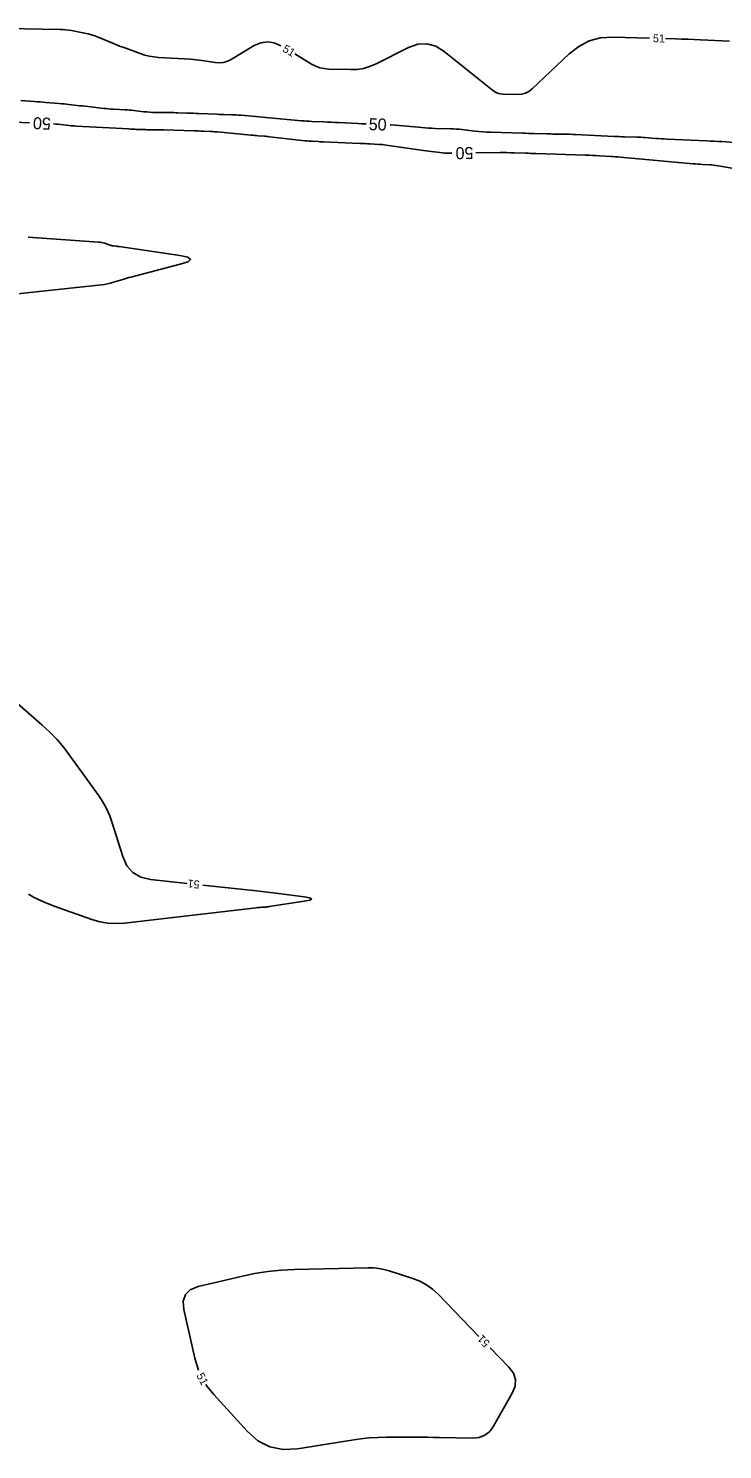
# Model space of a CAD drawing. Extents: x 2384780 to 2405861, y 547869 to 573706.
# Drawn here: x 2393740.2 to 2393913.8, y 554262.3 to 554617.6 of the extents above; entities that cross this region are included whole.
import ezdxf

# ---------------------------------------------------------------- set-up
doc = ezdxf.new("R2010")
doc.units = 0
doc.layers.add('Old_Level_60', color=7, linetype='Continuous')
doc.layers.add('Old_Level_61', color=7, linetype='Continuous')

msp = doc.modelspace()

# ---------------------------------------------------------------- linework, layer by layer
at = {"layer": 'Old_Level_60'}
for points in [[(2393803.35625, 554613.2415), (2393803.307, 554613.27075), (2393801.65325, 554614.00975), (2393799.9985, 554614.25775), (2393798.343, 554614.01475), (2393796.68675, 554613.281), (2393790.72775, 554609.7585), (2393789.8235, 554609.31925), (2393788.88625, 554609.05125), (2393787.9165, 554608.95475), (2393786.914, 554609.0295), (2393783.58525, 554609.55375), (2393782.871, 554609.6575), (2393782.155, 554609.74425), (2393781.43725, 554609.81425), (2393780.7175, 554609.867), (2393772.74475, 554610.35775), (2393771.579, 554610.471), (2393770.4305, 554610.6665), (2393769.29875, 554610.94425), (2393768.18425, 554611.304), (2393764.571, 554612.61325), (2393763.79825, 554612.89825), (2393763.029, 554613.1915), (2393762.26275, 554613.493), (2393761.5, 554613.80325), (2393757.65725, 554615.39), (2393756.82725, 554615.70825), (2393755.9845, 554615.98325), (2393755.12875, 554616.215), (2393754.26, 554616.4035), (2393750.97125, 554617.02975), (2393750.265, 554617.149), (2393749.55575, 554617.23825), (2393748.84325, 554617.29725), (2393748.1275, 554617.32625), (2393734.7105, 554617.5885)], [(2393895.5085, 554615.16325), (2393886.35725, 554615.41125), (2393883.28775, 554615.21275), (2393880.436, 554614.44575), (2393877.8025, 554613.11), (2393875.387, 554611.2055), (2393866.195, 554602.482), (2393865.37225, 554601.8335), (2393864.475, 554601.37925), (2393863.5035, 554601.11925), (2393862.45775, 554601.05375), (2393858.92025, 554601.157), (2393858.183, 554601.23575), (2393857.4875, 554601.4275), (2393856.83375, 554601.73275), (2393856.22175, 554602.15125), (2393844.16675, 554611.83725), (2393842.045, 554613.1525), (2393839.84675, 554613.75025), (2393837.57175, 554613.63025), (2393835.22, 554612.79275), (2393827.032, 554608.69425), (2393825.5275, 554608.05), (2393823.9795, 554607.602), (2393822.38775, 554607.35), (2393820.75225, 554607.29375), (2393815.33825, 554607.43075), (2393814.1985, 554607.53075), (2393813.0995, 554607.7715), (2393812.04125, 554608.15375), (2393811.02375, 554608.67675), (2393806.7935, 554611.19525)], [(2393915.529, 554614.441), (2393908.226, 554614.76475), (2393906.661, 554614.831), (2393905.096, 554614.89025), (2393903.5305, 554614.94275), (2393901.96475, 554614.9885), (2393899.507, 554615.055)], [(2393731.91375, 554550.624), (2393758.491, 554553.50325), (2393759.24175, 554553.603), (2393759.985, 554553.7385), (2393760.721, 554553.91), (2393761.44925, 554554.11725), (2393763.8165, 554554.8535), (2393764.32475, 554555.008), (2393764.8345, 554555.15675), (2393765.34625, 554555.2995), (2393765.8595, 554555.436), (2393778.1585, 554558.63075), (2393780.128, 554559.28), (2393780.76525, 554559.8585), (2393780.07025, 554560.366), (2393778.04325, 554560.80275), (2393762.93725, 554563.0545), (2393762.73325, 554563.08375), (2393762.52925, 554563.111), (2393762.32475, 554563.136), (2393762.12, 554563.15925), (2393761.451, 554563.231), (2393761.3085, 554563.25), (2393761.16725, 554563.27625), (2393761.02775, 554563.31), (2393760.89, 554563.35075), (2393759.219, 554563.8915), (2393758.85875, 554563.996), (2393758.49425, 554564.07825), (2393758.12525, 554564.13775), (2393757.752, 554564.17475), (2393740.1885, 554565.38275)], [(2393779.88875, 554403.86725), (2393770.7755, 554404.84675), (2393768.3295, 554405.42075), (2393766.35325, 554406.566), (2393764.84625, 554408.2825), (2393763.80875, 554410.57075), (2393761.18625, 554418.97825), (2393760.55725, 554420.7465), (2393759.79425, 554422.448), (2393758.897, 554424.08275), (2393757.86575, 554425.65075), (2393750.67475, 554435.69775), (2393749.0775, 554437.7995), (2393747.3675, 554439.79925), (2393745.545, 554441.697), (2393743.61, 554443.4925), (2393736.1035, 554450.0685)], [(2393740.27175, 554401.13175), (2393741.466, 554400.43575), (2393744.126, 554399.14675), (2393746.89225, 554398.057), (2393756.1025, 554394.823), (2393758.089, 554394.24675), (2393760.10175, 554393.9045), (2393762.14025, 554393.796), (2393764.205, 554393.921), (2393797.195, 554397.7655), (2393797.518, 554397.801), (2393797.8415, 554397.83225), (2393798.16525, 554397.85925), (2393798.48925, 554397.88225), (2393799.549, 554397.95025), (2393799.77575, 554397.9675), (2393800.002, 554397.9895), (2393800.2275, 554398.01675), (2393800.45275, 554398.049), (2393809.1685, 554399.399), (2393810.5685, 554399.6835), (2393811.0335, 554399.95825), (2393810.563, 554400.2235), (2393809.1575, 554400.47925), (2393802.74725, 554401.33775), (2393801.373, 554401.51725), (2393799.99775, 554401.68775), (2393798.6215, 554401.84925), (2393797.244, 554402.00175), (2393783.86575, 554403.43975)], [(2393852.8585, 554290.625), (2393842.64075, 554301.156), (2393841.2475, 554302.4315), (2393839.7325, 554303.5115), (2393838.09575, 554304.39625), (2393836.337, 554305.08525), (2393830.393, 554307.0175), (2393829.11125, 554307.376), (2393827.813, 554307.62275), (2393826.49875, 554307.758), (2393825.168, 554307.78175), (2393806.76925, 554307.3425), (2393803.396, 554307.174), (2393800.0455, 554306.8295), (2393796.7175, 554306.30975), (2393793.4125, 554305.61425), (2393782.65275, 554303.05525), (2393780.70025, 554302.28625), (2393779.45375, 554301.0765), (2393778.9135, 554299.4255), (2393779.07925, 554297.3335), (2393781.8055, 554285.18425), (2393782.538, 554282.6705), (2393782.77, 554282.142)], [(2393786.5455, 554276.07075), (2393794.89075, 554266.90275), (2393797.59425, 554264.52275), (2393800.59575, 554262.99675), (2393803.895, 554262.324), (2393807.49225, 554262.505), (2393821.113, 554264.71425), (2393823.26975, 554265.02), (2393825.4335, 554265.23825), (2393827.60425, 554265.36925), (2393829.78225, 554265.413), (2393836.90825, 554265.413), (2393838.435, 554265.40925), (2393839.962, 554265.398), (2393841.48875, 554265.37925), (2393843.0155, 554265.353), (2393851.2625, 554265.19125), (2393852.9175, 554265.35325), (2393854.34825, 554265.9085), (2393855.5545, 554266.85725), (2393856.5365, 554268.19925), (2393861.19625, 554276.44125), (2393861.89325, 554278.16875), (2393861.9875, 554279.8185), (2393861.479, 554281.391), (2393860.3675, 554282.88575), (2393855.644, 554287.75425)], [(2393784.612, 554278.60125), (2393784.908, 554278.11375), (2393786.5455, 554276.07075)]]:
    msp.add_lwpolyline(points, dxfattribs=at)
at = {"layer": 'Old_Level_61'}
for points in [[(2393824.683, 554593.69975), (2393824.26075, 554593.716), (2393823.40775, 554593.75275), (2393822.55525, 554593.79375), (2393817.7605, 554594.03475), (2393816.84, 554594.0805), (2393815.9195, 554594.1255), (2393814.99875, 554594.16975), (2393814.07825, 554594.213), (2393811.0705, 554594.353), (2393810.42625, 554594.3865), (2393809.7825, 554594.42675), (2393809.13925, 554594.474), (2393808.4965, 554594.528), (2393799.58975, 554595.32475), (2393798.73575, 554595.40125), (2393797.88175, 554595.4775), (2393797.0275, 554595.55375), (2393796.1735, 554595.62975), (2393793.37, 554595.87975), (2393792.7785, 554595.9275), (2393792.1865, 554595.9655), (2393791.594, 554595.99375), (2393791.001, 554596.01225), (2393789.063, 554596.05675), (2393788.6475, 554596.0675), (2393788.2325, 554596.08075), (2393787.81725, 554596.0965), (2393787.40225, 554596.11475), (2393782.817, 554596.32925), (2393782.095, 554596.3615), (2393781.373, 554596.3905), (2393780.65075, 554596.41625), (2393779.92825, 554596.439), (2393777.56825, 554596.508), (2393777.0625, 554596.52175), (2393776.55675, 554596.53325), (2393776.051, 554596.5425), (2393775.545, 554596.54975), (2393772.0375, 554596.59175), (2393771.28625, 554596.61), (2393770.5365, 554596.6475), (2393769.78775, 554596.70375), (2393769.04025, 554596.779), (2393766.55175, 554597.06075), (2393766.01825, 554597.11725), (2393765.484, 554597.1655), (2393764.949, 554597.206), (2393764.4135, 554597.2385), (2393761.503, 554597.39325), (2393760.8795, 554597.431), (2393760.257, 554597.47825), (2393759.63525, 554597.53475), (2393759.0145, 554597.60075), (2393755.815, 554597.965), (2393755.12925, 554598.04275), (2393754.44375, 554598.12025), (2393753.758, 554598.1975), (2393753.07225, 554598.27425), (2393750.30325, 554598.58375), (2393749.70975, 554598.64775), (2393749.11575, 554598.7075), (2393748.52125, 554598.7625), (2393747.9265, 554598.813), (2393744.56925, 554599.086), (2393743.85, 554599.14425), (2393743.1305, 554599.2025), (2393742.411, 554599.2605), (2393741.69175, 554599.31825), (2393738.2875, 554599.59125)], [(2393734.63025, 554594.2225), (2393740.46575, 554593.9735)], [(2393746.46, 554593.711), (2393747.041, 554593.67125), (2393747.677, 554593.61675), (2393748.31225, 554593.55125), (2393750.386, 554593.3195), (2393750.8305, 554593.273), (2393751.27575, 554593.23275), (2393751.7215, 554593.199), (2393752.16775, 554593.1715), (2393765.3565, 554592.45175), (2393765.8365, 554592.4265), (2393766.31675, 554592.40325), (2393766.79675, 554592.38175), (2393767.27725, 554592.36225), (2393768.84625, 554592.30175), (2393769.1825, 554592.29), (2393769.51875, 554592.28075), (2393769.855, 554592.274), (2393770.1915, 554592.26975), (2393772.2945, 554592.251), (2393772.74525, 554592.24575), (2393773.19575, 554592.238), (2393773.64625, 554592.228), (2393774.09675, 554592.21525), (2393781.55275, 554591.98625), (2393782.1435, 554591.96725), (2393782.73425, 554591.94625), (2393783.325, 554591.923), (2393783.91575, 554591.898), (2393785.845, 554591.813), (2393786.25825, 554591.79225), (2393786.67125, 554591.76675), (2393787.08375, 554591.73625), (2393787.496, 554591.70075), (2393795.832, 554590.93375), (2393796.29175, 554590.89175), (2393796.7515, 554590.8505), (2393797.2115, 554590.81025), (2393797.6715, 554590.7705), (2393799.17425, 554590.642), (2393799.496, 554590.6135), (2393799.81775, 554590.58275), (2393800.13925, 554590.55), (2393800.4605, 554590.51525), (2393809.37075, 554589.519), (2393809.8315, 554589.471), (2393810.293, 554589.43025), (2393810.75475, 554589.3965), (2393811.21725, 554589.36975), (2393812.72925, 554589.294), (2393813.053, 554589.278), (2393813.377, 554589.263), (2393813.70125, 554589.2485), (2393814.02525, 554589.2345), (2393823.067, 554588.85925), (2393823.72175, 554588.83075), (2393824.3765, 554588.8), (2393825.03125, 554588.7665), (2393825.68575, 554588.731), (2393827.82375, 554588.61025), (2393828.2815, 554588.5795), (2393828.73825, 554588.5395), (2393829.194, 554588.48975), (2393829.64875, 554588.4305), (2393839.008, 554587.11125), (2393839.668, 554587.01925), (2393840.3285, 554586.9295), (2393840.98925, 554586.842), (2393841.65, 554586.7565), (2393843.80975, 554586.481), (2393844.273, 554586.43025), (2393844.73725, 554586.3955), (2393845.20225, 554586.377), (2393845.6685, 554586.37475), (2393846.1175, 554586.3805)], [(2393917.86425, 554588.9965), (2393913.5545, 554589.284), (2393912.63075, 554589.34275), (2393911.707, 554589.39625), (2393910.78275, 554589.44425), (2393909.85825, 554589.487), (2393899.95175, 554589.91475), (2393899.19075, 554589.951), (2393898.43, 554589.99375), (2393897.66975, 554590.04325), (2393896.91, 554590.09925), (2393894.4285, 554590.29275), (2393893.8965, 554590.331), (2393893.36425, 554590.36325), (2393892.83175, 554590.389), (2393892.29875, 554590.40825), (2393889.26, 554590.501), (2393888.609, 554590.52225), (2393887.958, 554590.54625), (2393887.307, 554590.573), (2393886.65625, 554590.60225), (2393877.017, 554591.057), (2393876.3065, 554591.08775), (2393875.59575, 554591.11275), (2393874.88475, 554591.13225), (2393874.1735, 554591.146), (2393871.85025, 554591.182), (2393871.3525, 554591.1905), (2393870.85475, 554591.2005), (2393870.357, 554591.212), (2393869.85925, 554591.225), (2393866.62225, 554591.31425), (2393865.92875, 554591.3335), (2393865.23525, 554591.353), (2393864.5415, 554591.373), (2393863.848, 554591.393), (2393855.79975, 554591.62925), (2393854.807, 554591.66925), (2393853.816, 554591.73175), (2393852.8265, 554591.81625), (2393851.83875, 554591.923), (2393848.61475, 554592.308), (2393847.92325, 554592.38225), (2393847.23075, 554592.44), (2393846.537, 554592.48125), (2393845.842, 554592.50625), (2393841.946, 554592.59875), (2393841.1115, 554592.6265), (2393840.27825, 554592.66975), (2393839.44575, 554592.729), (2393838.61425, 554592.8035), (2393833.953, 554593.2665), (2393832.95375, 554593.3575), (2393831.95325, 554593.43125), (2393830.9515, 554593.48825), (2393830.67975, 554593.49925)], [(2393852.11725, 554586.4565), (2393858.08075, 554586.532), (2393858.974, 554586.53825), (2393859.86725, 554586.534), (2393860.7605, 554586.5195), (2393861.65375, 554586.495), (2393864.571, 554586.3975), (2393865.196, 554586.37675), (2393865.82125, 554586.35625), (2393866.44625, 554586.33625), (2393867.0715, 554586.31625), (2393879.52025, 554585.9255), (2393880.38275, 554585.895), (2393881.24475, 554585.858), (2393882.1065, 554585.8145), (2393882.96775, 554585.76425), (2393885.78125, 554585.5895), (2393886.384, 554585.55), (2393886.98625, 554585.506), (2393887.58825, 554585.458), (2393888.19, 554585.4055), (2393906.41475, 554583.7545), (2393906.9985, 554583.70425), (2393907.58275, 554583.6595), (2393908.16725, 554583.62025), (2393908.75225, 554583.5865), (2393910.664, 554583.48475), (2393911.073, 554583.45675), (2393911.4805, 554583.416), (2393911.8865, 554583.363), (2393912.291, 554583.29725), (2393918.90025, 554582.1195)]]:
    msp.add_lwpolyline(points, dxfattribs=at)

# ---------------------------------------------------------------- texts
at = {"layer": 'Old_Level_60'}
for rotation, p in [(358.4486194, (2393896.34725, 554614.14025)), (329.2333139, (2393803.58925, 554611.939)), (173.8649806, (2393783.1115, 554404.52675)), (134.1352361, (2393855.75825, 554289.0725)), (297.4852278, (2393782.16375, 554280.855))]:
    msp.add_text('51', height=2, rotation=rotation, dxfattribs=at).set_placement(p)
at = {"layer": 'Old_Level_61'}
for rotation, p in [(177.4918444, (2393745.88825, 554595.241)), (358.085025, (2393825.2705, 554592.17975)), (180.725175, (2393851.46025, 554587.94825))]:
    msp.add_text('50', height=3, rotation=rotation, dxfattribs=at).set_placement(p)

doc.saveas('drawing.dxf')
